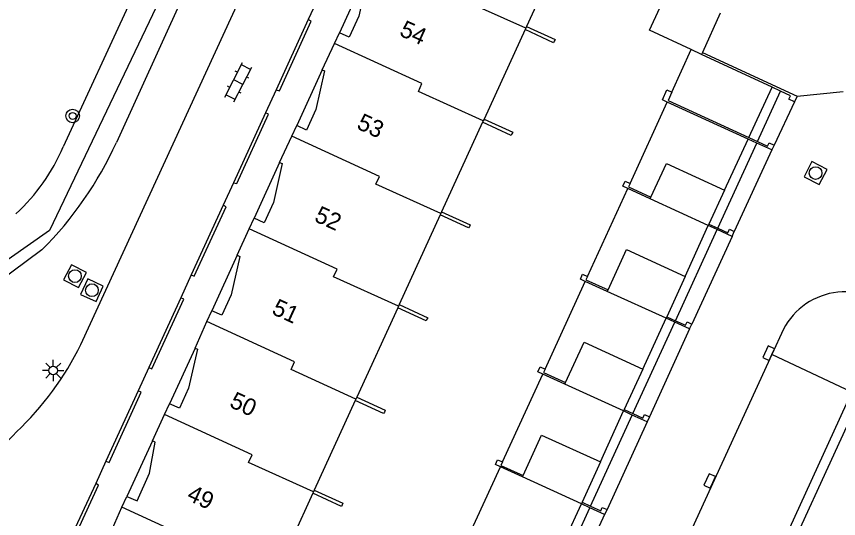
# Model space of a CAD drawing. Extents: x 124000 to 128010, y 398999 to 403000.
# Drawn here: x 126683.36 to 126731.72, y 400428.6 to 400458.13 of the extents above; entities that cross this region are included whole.
import ezdxf

# ---------------------------------------------------------------- set-up
doc = ezdxf.new("R2010")
doc.units = 0
for name, color, linetype in [('gg-afsc-erfafscheiding', 7, 'Continuous'), ('gg-afsc-muur', 7, 'Continuous'), ('gg-anno-huisnummerreeks BGT', 7, 'Continuous'), ('gg-bbg-bijgebouw', 7, 'Continuous'), ('gg-bbg-hoofdgebouw', 7, 'Continuous'), ('gg-bbg-luifel en loopbrug', 7, 'Continuous'), ('gg-bbg-onder overbouw', 7, 'Continuous'), ('gg-bbg-pand overbouw', 7, 'Continuous'), ('gg-bbg-tussenscheiding', 7, 'Continuous'), ('gg-knt-BGT kruinlijn', 7, 'Continuous'), ('gg-knt-verharding', 7, 'Continuous'), ('gg-knt-verharding nz', 7, 'Continuous'), ('gg-kntw-bovenkant insteek waterloop', 7, 'Continuous'), ('gt-grn-groengrens', 7, 'Continuous'), ('gt-grn-weggrens', 7, 'Continuous'), ('gt-symb-boom', 7, 'Continuous'), ('gt-symb-klinker verharding', 7, 'Continuous'), ('gt-symb-kolk', 7, 'Continuous'), ('gt-symb-lichtmast', 7, 'Continuous'), ('gt-symb-rioolschacht', 7, 'Continuous')]:
    doc.layers.add(name, color=color, linetype=linetype)

# ---------------------------------------------------------------- blocks, each defined once
blk = doc.blocks.new('gt0-RS')
at = {"layer": 'gt-symb-rioolschacht'}
blk.add_lwpolyline([(-0.5, -0.5), (0.5, -0.5), (0.5, 0.5), (-0.5, 0.5)], close=True, dxfattribs=at)
blk.add_circle((0, 0), 0.375, dxfattribs=at)
blk = doc.blocks.new('gt0-KOLK')
at = {"layer": 'gt-symb-kolk'}
blk.add_lwpolyline([(0, 0), (0.375, 0), (0.375, 0.4), (-0.375, 0.4), (-0.375, 0), (0, 0)], dxfattribs=at)
blk = doc.blocks.new('gt0-LMAST')
at = {"layer": 'gt-symb-lichtmast'}
for p, q in [((-0.005, 0.246), (-0.005, 0.621)), ((-0.182, 0.173), (-0.447, 0.438)), ((0.172, 0.173), (0.437, 0.438)), ((-0.255, -0.004), (-0.63, -0.004)), ((-0.182, -0.181), (-0.447, -0.446)), ((-0.005, -0.254), (-0.005, -0.629)), ((0.437, -0.446), (0.172, -0.181)), ((0.245, -0.004), (0.62, -0.004))]:
    blk.add_line(p, q, dxfattribs=at)
blk.add_circle((-0.005, -0.004), 0.25, dxfattribs=at)
blk = doc.blocks.new('gt0-BOOM')
at = {"layer": 'gt-symb-boom'}
for radius in [0.4, 0.2]:
    blk.add_circle((0, 0), radius, dxfattribs=at)
blk = doc.blocks.new('gt0-KL1')
at = {"layer": 'gt-symb-klinker verharding'}
for p, q in [((-1.15, 0.3), (1.15, 0.3)), ((-1, -0.3), (-1, 0.3)), ((-0.5, 0.3), (-0.5, 0.45)), ((0, -0.3), (0, 0.3)), ((0.5, 0.3), (0.5, 0.45)), ((1, -0.3), (1, 0.3)), ((-1.15, -0.3), (1.15, -0.3)), ((-0.5, -0.45), (-0.5, -0.3)), ((0.5, -0.45), (0.5, -0.3))]:
    blk.add_line(p, q, dxfattribs=at)

msp = doc.modelspace()

# ---------------------------------------------------------------- linework, layer by layer
at = {"layer": 'gg-afsc-erfafscheiding'}
for p, q in [((126726.439, 400451.003), (126727.805, 400453.963)), ((126725.01, 400447.906), (126726.397, 400450.912)), ((126722.697, 400442.838), (126724.053, 400445.833)), ((126720.198, 400437.391), (126721.571, 400440.376)), ((126717.704, 400431.929), (126719.065, 400434.923)), ((126715.222, 400426.48), (126716.589, 400429.454))]:
    msp.add_line(p, q, dxfattribs=at)
at = {"layer": 'gg-afsc-muur'}
for p, q in [((126700.517, 400457.942), (126698.628, 400453.804)), ((126723.71, 400456.004), (126729.29, 400453.439)), ((126729.29, 400453.439), (126729.125, 400453.108)), ((126698.015, 400452.451), (126696.122, 400448.333)), ((126727.785, 400450.275), (126726.905, 400450.679)), ((126727.919, 400450.566), (126727.785, 400450.275)), ((126695.526, 400447.029), (126693.639, 400442.935)), ((126725.453, 400445.191), (126724.576, 400445.593)), ((126725.453, 400445.191), (126725.578, 400445.488)), ((126693.019, 400441.573), (126691.15, 400437.483)), ((126722.948, 400439.747), (126722.08, 400440.143)), ((126722.948, 400439.747), (126723.082, 400440.031)), ((126690.509, 400436.114), (126688.609, 400431.972)), ((126720.453, 400434.288), (126719.581, 400434.687)), ((126720.593, 400434.573), (126720.453, 400434.288)), ((126688.022, 400430.66), (126686.101, 400426.517)), ((126717.939, 400428.836), (126717.081, 400429.229)), ((126718.113, 400429.124), (126717.939, 400428.836))]:
    msp.add_line(p, q, dxfattribs=at)
for points in [[(126698.628, 400453.804), (126698.822, 400453.751), (126700.696, 400457.844), (126700.517, 400457.942)], [(126714.995, 400456.676), (126714.952, 400456.586), (126713.273, 400457.355)], [(126713.356, 400457.537), (126715.038, 400456.767), (126714.995, 400456.676)], [(126721.641, 400453.096), (126721.35, 400453.229), (126721.618, 400453.812), (126721.908, 400453.679)], [(126729.125, 400453.108), (126728.794, 400453.26), (126728.885, 400453.46), (126728.303, 400453.731)], [(126696.122, 400448.333), (126696.322, 400448.304), (126698.191, 400452.389), (126698.015, 400452.451)], [(126710.861, 400452.086), (126712.549, 400451.313), (126712.505, 400451.219)], [(126712.505, 400451.219), (126712.462, 400451.129), (126710.776, 400451.901)], [(126726.947, 400450.77), (126727.536, 400450.499), (126727.628, 400450.699), (126727.919, 400450.566)], [(126719.316, 400448.007), (126719.026, 400448.14), (126719.161, 400448.435), (126719.452, 400448.302)], [(126693.639, 400442.935), (126693.82, 400442.848), (126695.699, 400446.937), (126695.526, 400447.029)], [(126708.369, 400446.644), (126710.045, 400445.876), (126709.997, 400445.779)], [(126709.997, 400445.779), (126709.953, 400445.689), (126708.282, 400446.454)], [(126724.615, 400445.678), (126725.207, 400445.405), (126725.292, 400445.608), (126725.578, 400445.488)], [(126716.817, 400442.546), (126716.527, 400442.679), (126716.655, 400442.968), (126716.948, 400442.839)], [(126691.15, 400437.483), (126691.322, 400437.404), (126693.203, 400441.497), (126693.019, 400441.573)], [(126707.504, 400440.316), (126707.462, 400440.226), (126705.782, 400440.995)], [(126705.867, 400441.181), (126707.549, 400440.411), (126707.504, 400440.316)], [(126722.121, 400440.232), (126722.708, 400439.964), (126722.802, 400440.163), (126723.082, 400440.031)], [(126714.322, 400437.095), (126714.033, 400437.228), (126714.159, 400437.516), (126714.452, 400437.388)], [(126688.609, 400431.972), (126688.802, 400431.892), (126690.69, 400436.032), (126690.509, 400436.114)], [(126705, 400434.859), (126704.957, 400434.769), (126703.282, 400435.536)], [(126703.371, 400435.731), (126705.049, 400434.963), (126705, 400434.859)], [(126719.621, 400434.773), (126720.204, 400434.505), (126720.304, 400434.712), (126720.593, 400434.573)], [(126711.821, 400431.637), (126711.531, 400431.77), (126711.654, 400432.051), (126711.947, 400431.923)], [(126686.101, 400426.517), (126686.277, 400426.419), (126688.185, 400430.556), (126688.022, 400430.66)], [(126700.87, 400430.266), (126702.552, 400429.496), (126702.51, 400429.404)], [(126702.51, 400429.404), (126702.468, 400429.313), (126700.786, 400430.083)], [(126717.128, 400429.331), (126717.726, 400429.053), (126717.814, 400429.255), (126718.113, 400429.124)]]:
    msp.add_lwpolyline(points, dxfattribs=at)
at = {"layer": 'gg-bbg-bijgebouw'}
for p, q in [((126724.761, 400458.315), (126723.71, 400456.004)), ((126723.66, 400455.894), (126723.049, 400456.178)), ((126723.71, 400456.004), (126723.66, 400455.894)), ((126720.639, 400447.4), (126720.681, 400447.492)), ((126724.053, 400445.833), (126720.639, 400447.4)), ((126724.093, 400445.919), (126724.053, 400445.833)), ((126718.114, 400441.955), (126718.155, 400442.045)), ((126721.571, 400440.376), (126718.114, 400441.955)), ((126721.612, 400440.465), (126721.571, 400440.376)), ((126715.618, 400436.502), (126715.659, 400436.592)), ((126719.065, 400434.923), (126715.618, 400436.502)), ((126719.105, 400435.01), (126719.065, 400434.923)), ((126713.121, 400431.042), (126713.161, 400431.129)), ((126716.589, 400429.454), (126713.121, 400431.042)), ((126716.636, 400429.559), (126716.589, 400429.454))]:
    msp.add_line(p, q, dxfattribs=at)
for points in [[(126723.049, 400456.178), (126720.599, 400457.319), (126721.702, 400459.722)], [(126720.681, 400447.492), (126721.595, 400449.474), (126725.01, 400447.906), (126724.093, 400445.919)], [(126718.155, 400442.045), (126719.243, 400444.424), (126722.697, 400442.838), (126721.612, 400440.465)], [(126715.659, 400436.592), (126716.752, 400438.973), (126720.198, 400437.391), (126719.105, 400435.01)], [(126713.161, 400431.129), (126714.242, 400433.506), (126717.704, 400431.929), (126716.636, 400429.559)]]:
    msp.add_lwpolyline(points, dxfattribs=at)
at = {"layer": 'gg-bbg-hoofdgebouw'}
for p, q in [((126715.768, 400462.803), (126713.356, 400457.537)), ((126713.273, 400457.355), (126710.861, 400452.086)), ((126713.312, 400457.44), (126713.273, 400457.355)), ((126713.356, 400457.537), (126713.312, 400457.44)), ((126702.056, 400456.533), (126702.353, 400457.171)), ((126701.339, 400454.991), (126702.056, 400456.533)), ((126710.815, 400451.986), (126710.776, 400451.901)), ((126710.861, 400452.086), (126710.815, 400451.986)), ((126699.55, 400451.084), (126699.84, 400451.712)), ((126710.776, 400451.901), (126708.369, 400446.644)), ((126698.836, 400449.54), (126699.55, 400451.084)), ((126708.369, 400446.644), (126708.32, 400446.538)), ((126697.055, 400445.631), (126697.345, 400446.264)), ((126708.282, 400446.454), (126705.867, 400441.181)), ((126708.32, 400446.538), (126708.282, 400446.454)), ((126696.346, 400444.086), (126697.055, 400445.631)), ((126705.782, 400440.995), (126703.371, 400435.731)), ((126705.821, 400441.08), (126705.782, 400440.995)), ((126705.867, 400441.181), (126705.821, 400441.08)), ((126694.559, 400440.177), (126694.848, 400440.821)), ((126693.86, 400438.623), (126694.559, 400440.177)), ((126703.282, 400435.536), (126700.87, 400430.266)), ((126703.322, 400435.623), (126703.282, 400435.536)), ((126703.371, 400435.731), (126703.322, 400435.623)), ((126692.067, 400434.711), (126692.356, 400435.349)), ((126691.365, 400433.162), (126692.067, 400434.711)), ((126700.87, 400430.266), (126700.825, 400430.168)), ((126689.565, 400429.261), (126689.85, 400429.901)), ((126700.786, 400430.083), (126698.375, 400424.82)), ((126700.825, 400430.168), (126700.786, 400430.083)), ((126688.868, 400427.698), (126689.565, 400429.261))]:
    msp.add_line(p, q, dxfattribs=at)
at = {"layer": 'gg-bbg-luifel en loopbrug'}
for p, q in [((126721.908, 400453.679), (126723.049, 400456.178)), ((126727.805, 400453.963), (126723.66, 400455.894)), ((126728.303, 400453.731), (126727.805, 400453.963)), ((126726.947, 400450.77), (126728.303, 400453.731)), ((126719.452, 400448.302), (126721.641, 400453.096)), ((126726.397, 400450.912), (126721.641, 400453.096)), ((126726.439, 400451.003), (126726.947, 400450.77)), ((126724.615, 400445.678), (126726.905, 400450.679)), ((126726.905, 400450.679), (126726.397, 400450.912)), ((126719.452, 400448.302), (126719.36, 400448.102)), ((126719.36, 400448.102), (126720.681, 400447.492)), ((126716.948, 400442.839), (126719.316, 400448.007)), ((126720.639, 400447.4), (126719.316, 400448.007)), ((126724.576, 400445.593), (126724.053, 400445.833)), ((126724.093, 400445.919), (126724.615, 400445.678)), ((126722.121, 400440.232), (126724.576, 400445.593)), ((126716.948, 400442.839), (126716.859, 400442.637)), ((126714.452, 400437.388), (126716.817, 400442.546)), ((126718.114, 400441.955), (126716.817, 400442.546)), ((126716.859, 400442.637), (126718.155, 400442.045)), ((126722.08, 400440.143), (126721.571, 400440.376)), ((126721.612, 400440.465), (126722.121, 400440.232)), ((126719.621, 400434.773), (126722.08, 400440.143)), ((126711.947, 400431.923), (126714.322, 400437.095)), ((126715.618, 400436.502), (126714.322, 400437.095)), ((126714.452, 400437.388), (126714.364, 400437.186)), ((126714.364, 400437.186), (126715.659, 400436.592)), ((126717.128, 400429.331), (126719.581, 400434.687)), ((126719.581, 400434.687), (126719.065, 400434.923)), ((126719.105, 400435.01), (126719.621, 400434.773)), ((126711.947, 400431.923), (126711.859, 400431.721)), ((126711.859, 400431.721), (126713.161, 400431.129)), ((126709.454, 400426.463), (126711.821, 400431.637)), ((126713.121, 400431.042), (126711.821, 400431.637)), ((126717.081, 400429.229), (126716.589, 400429.454)), ((126716.636, 400429.559), (126717.128, 400429.331)), ((126714.628, 400423.873), (126717.081, 400429.229))]:
    msp.add_line(p, q, dxfattribs=at)
msp.add_lwpolyline([(126721.908, 400453.679), (126721.683, 400453.188), (126726.439, 400451.003)], dxfattribs=at)
at = {"layer": 'gg-bbg-onder overbouw'}
for points in [[(126703.834, 400460.448), (126703.979, 400460.381), (126703.492, 400458.15), (126702.923, 400456.906), (126702.353, 400457.171)], [(126701.339, 400454.991), (126701.484, 400454.924), (126700.976, 400452.648), (126700.424, 400451.442), (126699.84, 400451.712)], [(126698.836, 400449.54), (126698.982, 400449.474), (126698.48, 400447.192), (126697.932, 400445.995), (126697.345, 400446.264)], [(126696.346, 400444.086), (126696.491, 400444.019), (126695.992, 400441.754), (126695.443, 400440.553), (126694.848, 400440.821)], [(126693.86, 400438.623), (126694.006, 400438.557), (126693.484, 400436.27), (126692.941, 400435.084), (126692.356, 400435.349)], [(126689.85, 400429.901), (126690.448, 400429.635), (126691.192, 400431.259), (126691.511, 400433.096), (126691.365, 400433.162)]]:
    msp.add_lwpolyline(points, dxfattribs=at)
at = {"layer": 'gg-bbg-pand overbouw'}
for p, q in [((126703.834, 400460.448), (126702.353, 400457.171)), ((126701.339, 400454.991), (126699.84, 400451.712)), ((126698.836, 400449.54), (126697.345, 400446.264)), ((126696.346, 400444.086), (126694.848, 400440.821)), ((126693.86, 400438.623), (126692.356, 400435.349)), ((126691.365, 400433.162), (126689.85, 400429.901))]:
    msp.add_line(p, q, dxfattribs=at)
at = {"layer": 'gg-bbg-tussenscheiding'}
for points in [[(126713.312, 400457.44), (126709.497, 400459.171), (126709.703, 400459.628), (126704.536, 400461.993)], [(126710.815, 400451.986), (126707.001, 400453.718), (126707.207, 400454.175), (126702.056, 400456.533)], [(126708.32, 400446.538), (126704.506, 400448.265), (126704.711, 400448.722), (126699.55, 400451.084)], [(126705.821, 400441.08), (126702.008, 400442.812), (126702.214, 400443.269), (126697.055, 400445.631)], [(126703.322, 400435.623), (126699.512, 400437.359), (126699.718, 400437.816), (126694.559, 400440.177)], [(126700.825, 400430.168), (126697.012, 400431.898), (126697.218, 400432.354), (126692.067, 400434.711)], [(126698.326, 400424.712), (126694.515, 400426.445), (126694.722, 400426.901), (126689.565, 400429.261)]]:
    msp.add_lwpolyline(points, dxfattribs=at)
at = {"layer": 'gg-knt-BGT kruinlijn'}
for p, q in [((126706.482, 400488.559), (126689.235, 400450.712)), ((126684.852, 400444.394), (126660.536, 400426.502))]:
    msp.add_line(p, q, dxfattribs=at)
msp.add_arc((126669.595, 400459.658), 21.582, 314.9878, 335.5116, dxfattribs=at)
at = {"layer": 'gg-knt-verharding'}
for p, q in [((126687.153, 400438.833), (126709.135, 400486.639)), ((126701.134, 400459.292), (126700.517, 400457.942)), ((126698.628, 400453.804), (126698.015, 400452.451)), ((126729.125, 400453.108), (126727.919, 400450.566)), ((126727.785, 400450.275), (126725.578, 400445.488)), ((126696.122, 400448.333), (126695.526, 400447.029)), ((126725.453, 400445.191), (126723.082, 400440.031)), ((126693.639, 400442.935), (126693.019, 400441.573)), ((126722.948, 400439.747), (126720.593, 400434.573)), ((126728.469, 400439.731), (126727.785, 400438.241)), ((126691.15, 400437.483), (126690.509, 400436.114)), ((126720.453, 400434.288), (126718.113, 400429.124)), ((126688.609, 400431.972), (126688.022, 400430.66)), ((126717.939, 400428.836), (126715.596, 400423.669))]:
    msp.add_line(p, q, dxfattribs=at)
for points in [[(126725.543, 400419.474), (126734.936, 400439.946), (126741.744, 400430.385)], [(126715.34, 400411.039), (126720.107, 400408.917), (126732.489, 400436.036), (126727.785, 400438.241)]]:
    msp.add_lwpolyline(points, dxfattribs=at)
for centre, radius, start, end in [((126732.111, 400437.828), 4.109, 39.9456, 152.4069), ((126670.579, 400447.091), 18.517, 313.6301, 333.5154), ((126639.538, 400475.034), 60.245, 307.00626, 316.66244)]:
    msp.add_arc(centre, radius, start, end, dxfattribs=at)
at = {"layer": 'gg-knt-verharding nz'}
msp.add_lwpolyline([(126727.785, 400438.241), (126716.017, 400412.597), (126715.34, 400411.039)], dxfattribs=at)
at = {"layer": 'gg-kntw-bovenkant insteek waterloop'}
msp.add_line((126703.23, 400487.632), (126686.107, 400450.457), dxfattribs=at)
msp.add_arc((126675.477, 400455.024), 11.57, 312.7275, 336.7504, dxfattribs=at)
at = {"layer": 'gt-grn-groengrens'}
msp.add_lwpolyline([(126723.524, 400518.184), (126730.677, 400509.211), (126731.577, 400506.689), (126727.976, 400499.527), (126726.536, 400496.825), (126725.096, 400495.384), (126712.493, 400493.762), (126711.053, 400493.042), (126709.252, 400491.961), (126707.812, 400490.88), (126706.011, 400488.899), (126685.307, 400445.54), (126660.641, 400428.247), (126656.32, 400424.825), (126619.713, 400421.107)], dxfattribs=at)
at = {"layer": 'gt-grn-weggrens'}
msp.add_line((126729.29, 400453.439), (126731.992, 400453.721), dxfattribs=at)

# ---------------------------------------------------------------- block references
at = {"layer": 'gt-symb-boom'}
msp.add_blockref('gt0-BOOM', (126686.66, 400452.276), dxfattribs=at)
at = {"layer": 'gt-symb-klinker verharding', "rotation": 62.87123394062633}
msp.add_blockref('gt0-KL1', (126696.403, 400454.264), dxfattribs=at)
at = {"layer": 'gt-symb-kolk'}
for p, rotation in [((126727.785, 400438.241), 65.35690478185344), ((126724.316, 400430.725), 65.22886109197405)]:
    msp.add_blockref('gt0-KOLK', p, dxfattribs=dict(at, rotation=rotation))
at = {"layer": 'gt-symb-lichtmast'}
msp.add_blockref('gt0-LMAST', (126685.524, 400437.305), dxfattribs=at)
at = {"layer": 'gt-symb-rioolschacht'}
for p, rotation in [((126730.365, 400448.916), -117.20591683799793), ((126686.798, 400442.854), 62.35885768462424), ((126687.794, 400442.028), 155.30485348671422)]:
    msp.add_blockref('gt0-RS', p, dxfattribs=dict(at, rotation=rotation))

# ---------------------------------------------------------------- texts
at = {"layer": 'gg-anno-huisnummerreeks BGT'}
for s, rotation, p in [('54', 335.7, (126705.825, 400457.026)), ('53', 335.4, (126703.313, 400451.556)), ('52', 335.5, (126700.817, 400446.112)), ('51', 335.4, (126698.318, 400440.654)), ('50', 335.3, (126695.828, 400435.187)), ('49', 335.1, (126693.319, 400429.72))]:
    msp.add_text(s, height=1, rotation=rotation, dxfattribs=at).set_placement(p)

doc.saveas('drawing.dxf')
